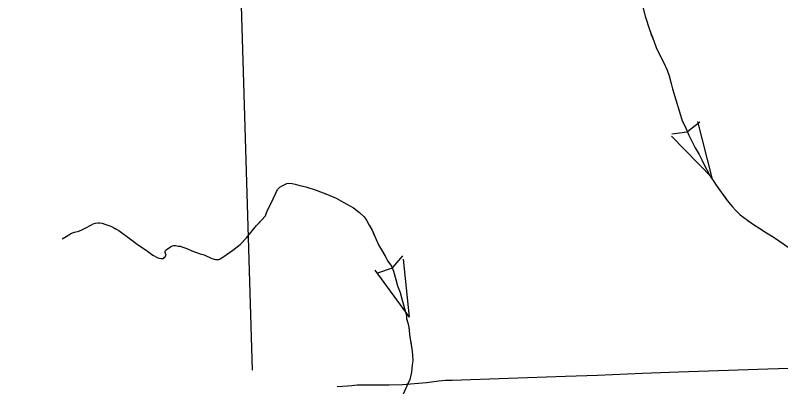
# Model space of a CAD drawing. Extents: x 1084508 to 1142749, y 1057638 to 1093403.
# Drawn here: x 1137107 to 1138518, y 1076831 to 1077517 of the extents above; entities that cross this region are included whole.
import ezdxf

# ---------------------------------------------------------------- set-up
doc = ezdxf.new("R2010")
doc.units = 0
for name, color, linetype in [('Level 43', 7, 'Continuous'), ('Level 46', 7, 'Continuous'), ('Level 5', 7, 'Continuous'), ('Level 9', 7, 'Continuous')]:
    doc.layers.add(name, color=color, linetype=linetype)

msp = doc.modelspace()

# ---------------------------------------------------------------- linework, layer by layer
at = {"layer": 'Level 43'}
for p, q in [((1138369.1, 1077319.4), (1138346.4, 1077301.8)), ((1138392, 1077216.7), (1138365.5, 1077321.1)), ((1138317.7, 1077297.9), (1138346.1, 1077301.7)), ((1138392, 1077216.7), (1138316.9, 1077293.9)), ((1137821, 1077073.2), (1137802.6, 1077051.3)), ((1137834, 1076959.9), (1137822.4, 1077067)), ((1137834, 1076959.9), (1137770.4, 1077046.8)), ((1137775.3, 1077041.3), (1137802.2, 1077051.1))]:
    msp.add_line(p, q, dxfattribs=at)
for points in [[(1138262.6, 1077536.4), (1138268.3, 1077514.9), (1138276.7, 1077488.7), (1138284.2, 1077469.5), (1138289.5, 1077455.6), (1138302.1, 1077430), (1138309, 1077415.3), (1138312.9, 1077404.8), (1138316.5, 1077391.2)], [(1138279.1, 1077482.5), (1138284.2, 1077469.5), (1138289.5, 1077455.6), (1138302.1, 1077430), (1138309, 1077415.3), (1138312.9, 1077404.8), (1138316.5, 1077391.2), (1138318.8, 1077381.2), (1138323.2, 1077366.7)], [(1138316.5, 1077391.2), (1138318.8, 1077381.2), (1138324.9, 1077361), (1138331.6, 1077338.7), (1138336.7, 1077322.3), (1138341.6, 1077313), (1138348.7, 1077295.8), (1138354.6, 1077284.8), (1138360.8, 1077272.5), (1138367.9, 1077259.7), (1138373.1, 1077249.9), (1138378.7, 1077238.4), (1138385.1, 1077226.3), (1138388.2, 1077219.9), (1138394.8, 1077209.9), (1138399.2, 1077203.3), (1138419.7, 1077175.1), (1138429.2, 1077163.3), (1138434.8, 1077157.4), (1138443.3, 1077148.9), (1138457.1, 1077138.6), (1138468.1, 1077130.7), (1138479.7, 1077123.3), (1138492.2, 1077115.6), (1138504.2, 1077108.1), (1138559.1, 1077070.7)], [(1138335.2, 1077327.1), (1138336.7, 1077322.3), (1138341.6, 1077313), (1138348.7, 1077295.8), (1138354.6, 1077284.8), (1138360.8, 1077272.5), (1138367.9, 1077259.7), (1138373.1, 1077249.9), (1138378.7, 1077238.4), (1138385.1, 1077226.3), (1138388.2, 1077219.9), (1138390.8, 1077216.1)], [(1137455.1, 1077074.7), (1137469.1, 1077068.1), (1137476, 1077066.3), (1137479.4, 1077066.3), (1137482.1, 1077066.4), (1137484.8, 1077067.5), (1137489.5, 1077070.8), (1137507.8, 1077083.5), (1137521.6, 1077094), (1137533.1, 1077106), (1137551.8, 1077128.9), (1137567.8, 1077146.7), (1137570.2, 1077152.4), (1137572.3, 1077158.4), (1137578.6, 1077169.9), (1137590.3, 1077195.6), (1137594.6, 1077199.8), (1137598.9, 1077202.1), (1137604.9, 1077205.3), (1137607.6, 1077206.4), (1137610.8, 1077206.8), (1137617.5, 1077206.2), (1137622.8, 1077205), (1137631.5, 1077202.8), (1137642.8, 1077200.5), (1137661.5, 1077194.2), (1137682.3, 1077185.9), (1137698.3, 1077179.4), (1137712.4, 1077171.5), (1137730.7, 1077161.3), (1137741.7, 1077152.8), (1137749.9, 1077144.9), (1137754.6, 1077138.6), (1137759.5, 1077129.6), (1137764.7, 1077120.1), (1137772.1, 1077103.3), (1137777.3, 1077092.2), (1137781.9, 1077084.1), (1137788.2, 1077073.6), (1137794, 1077063.2), (1137800.3, 1077054.2), (1137804.4, 1077044.8), (1137808.7, 1077029.5), (1137811.6, 1077017.7), (1137816.3, 1077005.6), (1137820.2, 1076991), (1137825.6, 1076971.2), (1137828, 1076961.9), (1137828, 1076957.2), (1137830.5, 1076949.5), (1137832.5, 1076940.5), (1137834.4, 1076922.7)], [(1137555, 1077132.4), (1137567.8, 1077146.7), (1137570.2, 1077152.4), (1137572.3, 1077158.4), (1137578.6, 1077169.9), (1137590.3, 1077195.6), (1137594.6, 1077199.8), (1137598.9, 1077202.1), (1137604.9, 1077205.3), (1137607.6, 1077206.4), (1137610.8, 1077206.8), (1137617.5, 1077206.2), (1137622.8, 1077205), (1137631.5, 1077202.8), (1137637.6, 1077201.6)], [(1137676.7, 1077188.1), (1137682.3, 1077185.9), (1137698.3, 1077179.4), (1137712.4, 1077171.5), (1137730.7, 1077161.3), (1137741.7, 1077152.8), (1137749.9, 1077144.9), (1137754.6, 1077138.6), (1137759.5, 1077129.6), (1137764.7, 1077120.1), (1137768.6, 1077111.2)], [(1138414.5, 1077182.2), (1138419.7, 1077175.1), (1138429.2, 1077163.3), (1138434.8, 1077157.4), (1138443.3, 1077148.9), (1138457.1, 1077138.6), (1138457.8, 1077138.1)], [(1137192.9, 1077104.2), (1137200.5, 1077108.6), (1137210.2, 1077114.8), (1137215.6, 1077116.8), (1137223.7, 1077118.7), (1137230.6, 1077121.8), (1137236.5, 1077124.6), (1137245.7, 1077129.3), (1137250.5, 1077131.9), (1137254.4, 1077133), (1137258.9, 1077133.8), (1137262.2, 1077133.8), (1137267, 1077133.3), (1137271.7, 1077131.3), (1137282.6, 1077127.4), (1137297.4, 1077119.6), (1137318.9, 1077103.9), (1137334, 1077092.7), (1137348, 1077083.2), (1137360.2, 1077074.4), (1137369.6, 1077069.1), (1137371.9, 1077068.6), (1137375.1, 1077068.1), (1137377.1, 1077067.9), (1137378.4, 1077067.9), (1137379.6, 1077067.9), (1137380.9, 1077068.4), (1137381.8, 1077070.2), (1137383.4, 1077071.5), (1137383.9, 1077072.6), (1137384.7, 1077074), (1137384.3, 1077075.6), (1137383.8, 1077077.2), (1137383.4, 1077078.1), (1137383.2, 1077079.9), (1137383.2, 1077081.4), (1137383.8, 1077082.6), (1137385, 1077084.2), (1137392.6, 1077089.6), (1137396.7, 1077091.4), (1137399.2, 1077092.2), (1137401.9, 1077091.8), (1137404.6, 1077091.6), (1137407.3, 1077090.9), (1137410.5, 1077090.5), (1137415.8, 1077089.1), (1137423.1, 1077086.2), (1137432.1, 1077082.3), (1137447.6, 1077076.9), (1137455.1, 1077074.7)], [(1137192.9, 1077104.2), (1137200.5, 1077108.6), (1137210.2, 1077114.8), (1137215.6, 1077116.8), (1137223.7, 1077118.7), (1137230.6, 1077121.8), (1137236.5, 1077124.6), (1137245.7, 1077129.3), (1137248.7, 1077130.9)], [(1138457.8, 1077138.1), (1138468.1, 1077130.7), (1138479.7, 1077123.3), (1138492.2, 1077115.6), (1138504.2, 1077108.1), (1138509.9, 1077104.3)], [(1137287.8, 1077124.6), (1137297.4, 1077119.6), (1137318.9, 1077103.9), (1137334, 1077092.7), (1137348, 1077083.2), (1137360.2, 1077074.4), (1137369.6, 1077069.1), (1137371.9, 1077068.6), (1137375.1, 1077068.1), (1137377.1, 1077067.9), (1137378.4, 1077067.9), (1137379.6, 1077067.9), (1137380.9, 1077068.4), (1137381.8, 1077070.2), (1137383.4, 1077071.5), (1137383.9, 1077072.6), (1137384.7, 1077074), (1137384.3, 1077075.6), (1137383.8, 1077077.2), (1137383.4, 1077078.1), (1137383.2, 1077079.9), (1137383.2, 1077080.7)], [(1137419.6, 1077087.6), (1137423.1, 1077086.2), (1137432.1, 1077082.3), (1137447.6, 1077076.9), (1137455.1, 1077074.7), (1137469.1, 1077068.1), (1137476, 1077066.3), (1137479.4, 1077066.3), (1137482.1, 1077066.4), (1137484.8, 1077067.5), (1137489.5, 1077070.8), (1137507.8, 1077083.5), (1137521.6, 1077094), (1137528.2, 1077100.8)], [(1137787.7, 1077074.6), (1137788.2, 1077073.6), (1137794, 1077063.2), (1137800.3, 1077054.2), (1137804.4, 1077044.8), (1137808.7, 1077029.5), (1137811.6, 1077017.7), (1137816.3, 1077005.6), (1137820.2, 1076991), (1137825.6, 1076971.2), (1137828, 1076961.9), (1137828, 1076958.1)], [(1137834.4, 1076922.7), (1137837.8, 1076901.4), (1137839.3, 1076890.5), (1137839.6, 1076879.1), (1137838.9, 1076871.9), (1137837.1, 1076858.6), (1137834.1, 1076844.6), (1137821.1, 1076816.5)], [(1137835.3, 1076917.5), (1137837.8, 1076901.4), (1137839.3, 1076890.5), (1137839.6, 1076879.1), (1137838.9, 1076871.9), (1137837.1, 1076858.6), (1137836.5, 1076855.8)], [(1137836.5, 1076855.8), (1137834.1, 1076844.6), (1137830.1, 1076836)]]:
    msp.add_lwpolyline(points, dxfattribs=at)
at = {"layer": 'Level 46'}
msp.add_lwpolyline([(1138533, 1076864.9), (1138494.7, 1076864.1), (1138403.4, 1076860.7), (1138329.8, 1076858.1), (1138263.7, 1076855.8), (1138180.2, 1076852.4), (1138121.4, 1076850.1), (1138016, 1076846.7), (1137912.6, 1076843.2), (1137899.8, 1076842.7), (1137888, 1076841.5), (1137864.9, 1076838.9), (1137821, 1076835.2), (1137796, 1076834.4), (1137767, 1076834.4), (1137737.4, 1076834.1), (1137727.4, 1076833.2), (1137719.6, 1076832.6), (1137700.4, 1076831.2)], dxfattribs=at)
at = {"layer": 'Level 5'}
msp.add_lwpolyline([(1137507.9, 1078044.9), (1137543.4, 1076861.9)], dxfattribs=at)

# ---------------------------------------------------------------- texts
at = {"layer": 'Level 9'}
msp.add_text("L'ANGUILLE", height=165.73, rotation=312.4436, dxfattribs=at).set_placement((1136191, 1076844.2))

doc.saveas('drawing.dxf')
